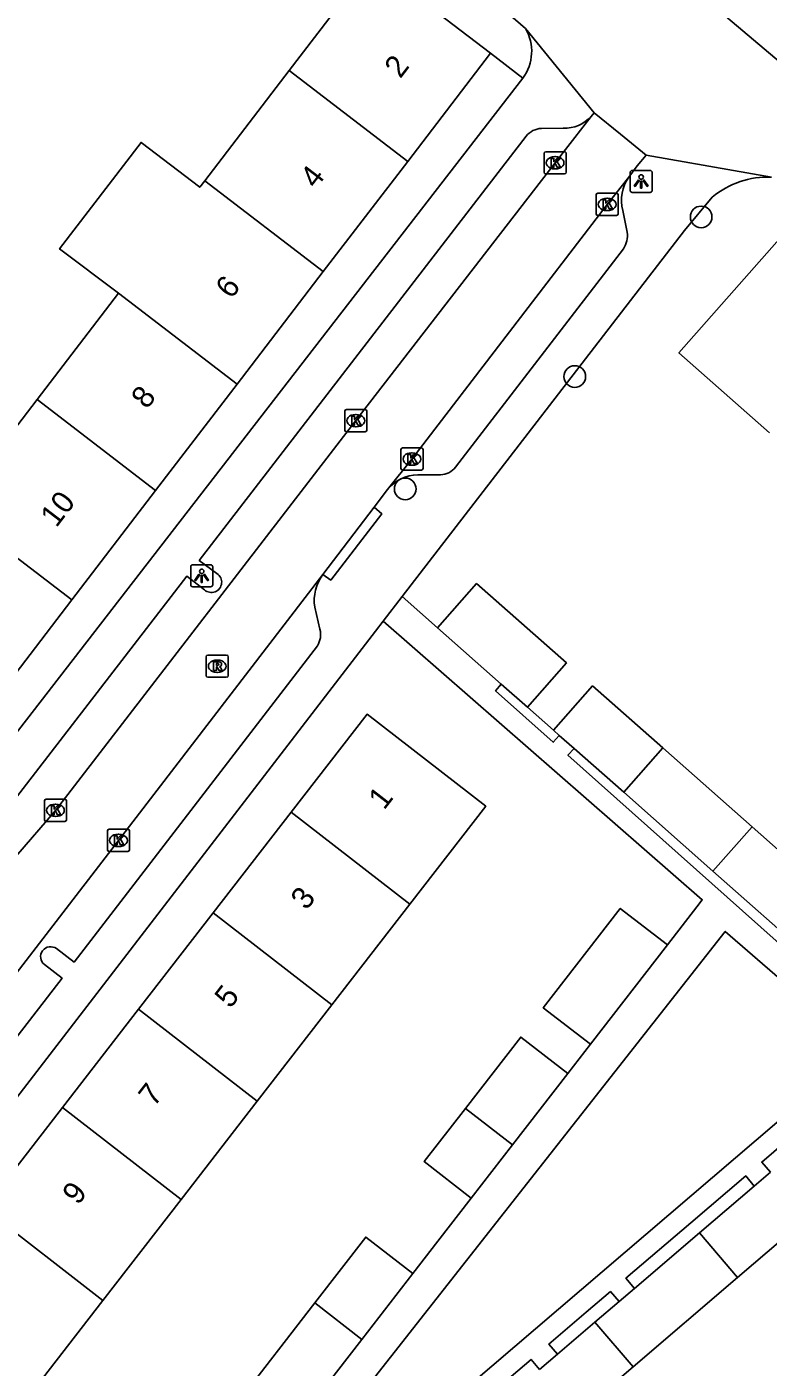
# Model space of a CAD drawing. Extents: x 159040 to 160094, y 381214 to 382518.
# Drawn here: x 159277.1 to 159310.6, y 381534.7 to 381595.3 of the extents above; entities that cross this region are included whole.
import ezdxf

# ---------------------------------------------------------------- set-up
doc = ezdxf.new("R2010")
doc.units = 0
for name, color, linetype in [('IMGEO_Boom', 7, 'Continuous'), ('IMGEO_Groenvoorziening', 7, 'Continuous'), ('IMGEO_Kolk', 7, 'Continuous'), ('IMGEO_Lichtpunt', 7, 'Continuous'), ('IMGEO_Pand', 7, 'Continuous'), ('IMGEO_Pand_nummerreeks', 7, 'Continuous'), ('IMGEO_Rijbaan_lokaal_open', 7, 'Continuous'), ('IMGEO_Rioolput', 7, 'Continuous'), ('IMGEO_Voetpad_open', 7, 'Continuous')]:
    doc.layers.add(name, color=color, linetype=linetype)

msp = doc.modelspace()

# ---------------------------------------------------------------- linework, layer by layer
at = {"layer": 'IMGEO_Boom'}
for centre in [(159307.609, 381586.685), (159301.9, 381579.476), (159294.236, 381574.401)]:
    msp.add_circle(centre, 0.489, dxfattribs=at)
at = {"layer": 'IMGEO_Groenvoorziening'}
for points in [[(159299.551, 381592.96), (159298.091, 381594.079)], [(159299.757, 381564.536), (159300.936, 381563.495)]]:
    msp.add_lwpolyline(points, dxfattribs=at)
at = {"layer": 'IMGEO_Kolk'}
for p, q in [((159300.508, 381588.705), (159300.508, 381589.557)), ((159300.583, 381589.631), (159301.435, 381589.631)), ((159300.996, 381589.411), (159301.021, 381589.411)), ((159301.509, 381589.557), (159301.509, 381588.705)), ((159301.435, 381588.631), (159300.583, 381588.631)), ((159301.019, 381588.851), (159300.994, 381588.851)), ((159302.862, 381586.826), (159302.862, 381587.678)), ((159302.937, 381587.752), (159303.789, 381587.752)), ((159303.35, 381587.532), (159303.375, 381587.532)), ((159303.863, 381587.678), (159303.863, 381586.826)), ((159303.789, 381586.752), (159302.937, 381586.752)), ((159303.373, 381586.972), (159303.348, 381586.972)), ((159291.505, 381577.057), (159291.505, 381577.909)), ((159291.58, 381577.983), (159292.432, 381577.983)), ((159291.993, 381577.763), (159292.018, 381577.763)), ((159292.506, 381577.909), (159292.506, 381577.057)), ((159292.432, 381576.983), (159291.58, 381576.983)), ((159292.016, 381577.203), (159291.991, 381577.203)), ((159294.04, 381575.323), (159294.04, 381576.175)), ((159294.115, 381576.249), (159294.967, 381576.249)), ((159294.528, 381576.029), (159294.553, 381576.029)), ((159295.041, 381576.175), (159295.041, 381575.323)), ((159294.967, 381575.249), (159294.115, 381575.249)), ((159294.551, 381575.469), (159294.526, 381575.469)), ((159277.931, 381559.455), (159277.931, 381560.307)), ((159278.006, 381560.381), (159278.858, 381560.381)), ((159278.419, 381560.161), (159278.444, 381560.161)), ((159278.932, 381560.307), (159278.932, 381559.455)), ((159278.858, 381559.381), (159278.006, 381559.381)), ((159278.442, 381559.601), (159278.417, 381559.601)), ((159280.781, 381558.098), (159280.781, 381558.95)), ((159280.856, 381559.024), (159281.708, 381559.024)), ((159281.269, 381558.804), (159281.294, 381558.804)), ((159281.782, 381558.95), (159281.782, 381558.098)), ((159281.292, 381558.244), (159281.267, 381558.244)), ((159281.708, 381558.024), (159280.856, 381558.024))]:
    msp.add_line(p, q, dxfattribs=at)
for points in [[(159300.508, 381588.705), (159300.508, 381589.557)], [(159300.583, 381589.631), (159301.435, 381589.631)], [(159300.829, 381589.331), (159300.952, 381589.331), (159300.952, 381589.18), (159301.082, 381589.331), (159301.246, 381589.331), (159301.1, 381589.18), (159301.253, 381588.931), (159301.101, 381588.931), (159301.016, 381589.095), (159300.952, 381589.028), (159300.952, 381588.931), (159300.829, 381588.931), (159300.829, 381589.331)], [(159301.509, 381589.557), (159301.509, 381588.705)], [(159301.435, 381588.631), (159300.583, 381588.631)], [(159302.862, 381586.826), (159302.862, 381587.678)], [(159302.937, 381587.752), (159303.789, 381587.752)], [(159303.183, 381587.452), (159303.306, 381587.452), (159303.306, 381587.301), (159303.436, 381587.452), (159303.6, 381587.452), (159303.454, 381587.301), (159303.607, 381587.052), (159303.455, 381587.052), (159303.37, 381587.216), (159303.306, 381587.149), (159303.306, 381587.052), (159303.183, 381587.052), (159303.183, 381587.452)], [(159303.863, 381587.678), (159303.863, 381586.826)], [(159303.789, 381586.752), (159302.937, 381586.752)], [(159291.505, 381577.057), (159291.505, 381577.909)], [(159291.58, 381577.983), (159292.432, 381577.983)], [(159291.826, 381577.683), (159291.949, 381577.683), (159291.949, 381577.532), (159292.079, 381577.683), (159292.243, 381577.683), (159292.097, 381577.532), (159292.25, 381577.283), (159292.098, 381577.283), (159292.013, 381577.447), (159291.949, 381577.38), (159291.949, 381577.283), (159291.826, 381577.283), (159291.826, 381577.683)], [(159292.506, 381577.909), (159292.506, 381577.057)], [(159292.432, 381576.983), (159291.58, 381576.983)], [(159294.04, 381575.323), (159294.04, 381576.175)], [(159294.115, 381576.249), (159294.967, 381576.249)], [(159294.361, 381575.949), (159294.484, 381575.949), (159294.484, 381575.798), (159294.614, 381575.949), (159294.778, 381575.949), (159294.632, 381575.798), (159294.785, 381575.549), (159294.633, 381575.549), (159294.548, 381575.713), (159294.484, 381575.646), (159294.484, 381575.549), (159294.361, 381575.549), (159294.361, 381575.949)], [(159295.041, 381576.175), (159295.041, 381575.323)], [(159294.967, 381575.249), (159294.115, 381575.249)], [(159277.931, 381559.455), (159277.931, 381560.307)], [(159278.006, 381560.381), (159278.858, 381560.381)], [(159278.252, 381560.081), (159278.375, 381560.081), (159278.375, 381559.93), (159278.505, 381560.081), (159278.669, 381560.081), (159278.523, 381559.93), (159278.676, 381559.681), (159278.524, 381559.681), (159278.439, 381559.845), (159278.375, 381559.778), (159278.375, 381559.681), (159278.252, 381559.681), (159278.252, 381560.081)], [(159278.932, 381560.307), (159278.932, 381559.455)], [(159278.858, 381559.381), (159278.006, 381559.381)], [(159280.781, 381558.098), (159280.781, 381558.95)], [(159280.856, 381559.024), (159281.708, 381559.024)], [(159281.782, 381558.95), (159281.782, 381558.098)], [(159281.102, 381558.724), (159281.225, 381558.724), (159281.225, 381558.573), (159281.355, 381558.724), (159281.519, 381558.724), (159281.373, 381558.573), (159281.526, 381558.324), (159281.374, 381558.324), (159281.289, 381558.488), (159281.225, 381558.421), (159281.225, 381558.324), (159281.102, 381558.324), (159281.102, 381558.724)], [(159281.708, 381558.024), (159280.856, 381558.024)]]:
    msp.add_lwpolyline(points, dxfattribs=at)
for centre, start, end in [((159300.585, 381589.555), 91.55205, 178.44795), ((159300.585, 381589.555), 91.55205, 178.44795), ((159301.433, 381589.555), 1.55205, 88.44795), ((159301.433, 381589.555), 1.55205, 88.44795), ((159300.585, 381588.707), 181.55205, 268.44795), ((159300.585, 381588.707), 181.55205, 268.44795), ((159301.433, 381588.707), 271.55205, 358.44795), ((159301.433, 381588.707), 271.55205, 358.44795), ((159302.939, 381587.676), 91.55205, 178.44795), ((159302.939, 381587.676), 91.55205, 178.44795), ((159303.787, 381587.676), 1.55205, 88.44795), ((159303.787, 381587.676), 1.55205, 88.44795), ((159302.939, 381586.828), 181.55205, 268.44795), ((159302.939, 381586.828), 181.55205, 268.44795), ((159303.787, 381586.828), 271.55205, 358.44795), ((159303.787, 381586.828), 271.55205, 358.44795), ((159291.582, 381577.907), 91.55205, 178.44795), ((159291.582, 381577.907), 91.55205, 178.44795), ((159292.43, 381577.907), 1.55205, 88.44795), ((159292.43, 381577.907), 1.55205, 88.44795), ((159291.582, 381577.059), 181.55205, 268.44795), ((159291.582, 381577.059), 181.55205, 268.44795), ((159292.43, 381577.059), 271.55205, 358.44795), ((159292.43, 381577.059), 271.55205, 358.44795), ((159294.117, 381576.173), 91.55205, 178.44795), ((159294.117, 381576.173), 91.55205, 178.44795), ((159294.965, 381576.173), 1.55205, 88.44795), ((159294.965, 381576.173), 1.55205, 88.44795), ((159294.117, 381575.325), 181.55205, 268.44795), ((159294.117, 381575.325), 181.55205, 268.44795), ((159294.965, 381575.325), 271.55205, 358.44795), ((159294.965, 381575.325), 271.55205, 358.44795), ((159278.008, 381560.305), 91.55205, 178.44795), ((159278.008, 381560.305), 91.55205, 178.44795), ((159278.856, 381560.305), 1.55205, 88.44795), ((159278.856, 381560.305), 1.55205, 88.44795), ((159278.008, 381559.457), 181.55205, 268.44795), ((159278.008, 381559.457), 181.55205, 268.44795), ((159278.856, 381559.457), 271.55205, 358.44795), ((159278.856, 381559.457), 271.55205, 358.44795), ((159280.858, 381558.948), 91.55205, 178.44795), ((159280.858, 381558.948), 91.55205, 178.44795), ((159281.706, 381558.948), 1.55205, 88.44795), ((159281.706, 381558.948), 1.55205, 88.44795), ((159280.858, 381558.1), 181.55205, 268.44795), ((159280.858, 381558.1), 181.55205, 268.44795), ((159281.706, 381558.1), 271.55205, 358.44795), ((159281.706, 381558.1), 271.55205, 358.44795)]:
    msp.add_arc(centre, 0.0765, start, end, dxfattribs=at)
for centre, major_axis, ratio, start_param, end_param in [((159300.995, 381589.131), (-0.387, 0.002), 0.722429, 4.712389, 7.853982), ((159301.02, 381589.131), (-0.39, 0.002), 0.717154, 1.570796, 4.712389), ((159303.349, 381587.252), (-0.387, 0.002), 0.722429, 4.712389, 7.853982), ((159303.374, 381587.252), (-0.39, 0.002), 0.717154, 1.570796, 4.712389), ((159291.992, 381577.483), (-0.387, 0.002), 0.722429, 4.712389, 7.853982), ((159292.017, 381577.483), (-0.39, 0.002), 0.717154, 1.570796, 4.712389), ((159294.527, 381575.749), (-0.387, 0.002), 0.722429, 4.712389, 7.853982), ((159294.552, 381575.749), (-0.39, 0.002), 0.717154, 1.570796, 4.712389), ((159278.418, 381559.881), (-0.387, 0.002), 0.722429, 4.712389, 7.853982), ((159278.443, 381559.881), (-0.39, 0.002), 0.717154, 1.570796, 4.712389), ((159281.268, 381558.524), (-0.387, 0.002), 0.722429, 4.712389, 7.853982), ((159281.293, 381558.524), (-0.39, 0.002), 0.717154, 1.570796, 4.712389)]:
    msp.add_ellipse(centre, major_axis=major_axis, ratio=ratio, start_param=start_param, end_param=end_param, dxfattribs=at)
at = {"layer": 'IMGEO_Lichtpunt'}
for p, q in [((159304.399, 381588.691), (159304.399, 381587.884)), ((159304.399, 381588.691), (159304.399, 381587.884)), ((159305.301, 381588.786), (159304.493, 381588.786)), ((159305.301, 381588.786), (159304.493, 381588.786)), ((159305.395, 381587.884), (159305.395, 381588.691)), ((159305.395, 381587.884), (159305.395, 381588.691)), ((159304.493, 381587.79), (159305.301, 381587.79)), ((159304.493, 381587.79), (159305.301, 381587.79)), ((159284.543, 381570.88), (159284.543, 381570.073)), ((159284.543, 381570.88), (159284.543, 381570.073)), ((159285.445, 381570.975), (159284.637, 381570.975)), ((159285.445, 381570.975), (159284.637, 381570.975)), ((159285.539, 381570.073), (159285.539, 381570.88)), ((159285.539, 381570.073), (159285.539, 381570.88)), ((159284.637, 381569.979), (159285.445, 381569.979)), ((159284.637, 381569.979), (159285.445, 381569.979))]:
    msp.add_line(p, q, dxfattribs=at)
for points in [[(159304.773, 381588.355), (159304.812, 381588.327), (159304.624, 381588.065), (159304.586, 381588.092), (159304.773, 381588.355)], [(159304.875, 381588.307), (159304.922, 381588.307), (159304.922, 381587.985), (159304.875, 381587.985), (159304.875, 381588.307)], [(159304.985, 381588.327), (159305.023, 381588.354), (159305.21, 381588.092), (159305.171, 381588.064), (159304.985, 381588.327)], [(159284.917, 381570.544), (159284.956, 381570.516), (159284.768, 381570.254), (159284.73, 381570.281), (159284.917, 381570.544)], [(159285.019, 381570.496), (159285.066, 381570.496), (159285.066, 381570.174), (159285.019, 381570.174), (159285.019, 381570.496)], [(159285.129, 381570.516), (159285.167, 381570.543), (159285.354, 381570.281), (159285.315, 381570.253), (159285.129, 381570.516)]]:
    msp.add_lwpolyline(points, dxfattribs=at)
for centre in [(159304.898, 381588.489), (159285.042, 381570.678)]:
    msp.add_circle(centre, 0.0994, dxfattribs=at)
for centre, start, end in [((159304.493, 381588.691), 90, 180), ((159304.493, 381588.691), 90, 180), ((159305.301, 381588.691), 0, 90), ((159305.301, 381588.691), 0, 90), ((159304.493, 381587.884), 180, 270), ((159304.493, 381587.884), 180, 270), ((159305.301, 381587.884), 270, 0), ((159305.301, 381587.884), 270, 360), ((159284.637, 381570.88), 90, 180), ((159284.637, 381570.88), 90, 180), ((159285.445, 381570.88), 0, 90), ((159285.445, 381570.88), 0, 90), ((159284.637, 381570.073), 180, 270), ((159284.637, 381570.073), 180, 270), ((159285.445, 381570.073), 270, 0), ((159285.445, 381570.073), 270, 360)]:
    msp.add_arc(centre, 0.0946, start, end, dxfattribs=at)
at = {"layer": 'IMGEO_Pand'}
for points in [[(159288.992, 381593.298), (159292.735, 381598.183)], [(159292.735, 381598.183), (159298.091, 381594.079)], [(159298.091, 381594.079), (159294.348, 381589.194)], [(159285.176, 381588.319), (159288.992, 381593.298)], [(159288.992, 381593.298), (159294.348, 381589.194)], [(159285.176, 381588.319), (159284.951, 381588.025), (159282.302, 381590.054), (159278.617, 381585.244), (159281.285, 381583.241)], [(159294.348, 381589.194), (159290.532, 381584.215)], [(159290.532, 381584.215), (159285.176, 381588.319)], [(159310.694, 381576.932), (159306.603, 381580.543), (159311.027, 381585.556), (159315.118, 381581.946)], [(159286.641, 381579.137), (159290.532, 381584.215)], [(159277.602, 381578.435), (159281.285, 381583.241)], [(159281.285, 381583.241), (159286.641, 381579.137)], [(159286.641, 381579.137), (159282.958, 381574.331)], [(159273.812, 381573.488), (159277.602, 381578.435)], [(159282.958, 381574.331), (159277.602, 381578.435)], [(159282.958, 381574.331), (159279.168, 381569.384)], [(159279.168, 381569.384), (159273.812, 381573.488)], [(159295.697, 381568.119), (159297.465, 381570.121), (159301.524, 381566.539), (159299.757, 381564.536)], [(159279.168, 381569.384), (159275.191, 381564.195)], [(159295.697, 381568.119), (159298.578, 381565.576)], [(159299.757, 381564.536), (159298.578, 381565.576)], [(159300.936, 381563.495), (159302.703, 381565.499), (159305.875, 381562.699)], [(159289.08, 381559.791), (159292.511, 381564.22), (159297.872, 381560.066), (159294.441, 381555.638)], [(159301.195, 381563.267), (159300.936, 381563.495)], [(159301.195, 381563.267), (159301.864, 381562.676)], [(159301.864, 381562.676), (159304.108, 381560.696)], [(159304.108, 381560.696), (159305.875, 381562.699)], [(159305.875, 381562.699), (159309.907, 381559.139)], [(159308.141, 381557.137), (159304.108, 381560.696)], [(159285.558, 381555.245), (159289.08, 381559.791)], [(159289.08, 381559.791), (159294.441, 381555.638)], [(159308.141, 381557.137), (159309.907, 381559.139)], [(159309.907, 381559.139), (159314.377, 381555.194), (159312.61, 381553.192)], [(159312.61, 381553.192), (159308.141, 381557.137)], [(159282.191, 381550.899), (159285.558, 381555.245)], [(159290.919, 381551.092), (159285.558, 381555.245)], [(159294.441, 381555.638), (159290.919, 381551.092)], [(159302.602, 381549.316), (159300.477, 381550.962), (159303.956, 381555.453), (159306.081, 381553.807)], [(159306.081, 381553.807), (159302.602, 381549.316)], [(159278.751, 381546.459), (159282.191, 381550.899)], [(159282.191, 381550.899), (159287.552, 381546.746)], [(159290.919, 381551.092), (159287.552, 381546.746)], [(159301.579, 381547.996), (159299.454, 381549.642), (159296.955, 381546.416)], [(159299.08, 381544.77), (159301.579, 381547.996)], [(159287.552, 381546.746), (159284.112, 381542.306)], [(159275.215, 381541.895), (159278.751, 381546.459)], [(159284.112, 381542.306), (159278.751, 381546.459)], [(159296.955, 381546.416), (159295.094, 381544.014), (159297.219, 381542.368)], [(159299.08, 381544.77), (159296.955, 381546.416)], [(159297.219, 381542.368), (159299.08, 381544.77)], [(159310.74, 381543.534), (159310.01, 381542.911)], [(159307.532, 381540.793), (159310.01, 381542.911)], [(159309.256, 381538.775), (159313.993, 381542.822)], [(159280.576, 381537.741), (159277.232, 381533.425), (159271.871, 381537.579), (159275.215, 381541.895)], [(159275.215, 381541.895), (159280.576, 381537.741)], [(159284.112, 381542.306), (159280.576, 381537.741)], [(159294.578, 381538.96), (159292.453, 381540.606), (159290.148, 381537.63)], [(159304.601, 381538.289), (159307.532, 381540.793)], [(159307.532, 381540.793), (159309.256, 381538.775)], [(159292.273, 381535.984), (159294.578, 381538.96)], [(159304.601, 381538.289), (159303.9, 381537.69)], [(159304.533, 381534.74), (159309.256, 381538.775)], [(159286.611, 381533.065), (159290.148, 381537.63)], [(159290.148, 381537.63), (159292.273, 381535.984)], [(159302.809, 381536.758), (159303.9, 381537.69)], [(159301.121, 381535.316), (159302.809, 381536.758)], [(159304.533, 381534.74), (159302.809, 381536.758)], [(159292.273, 381535.984), (159288.735, 381531.419)], [(159301.121, 381535.316), (159300.311, 381534.624)], [(159299.831, 381530.723), (159304.533, 381534.74)]]:
    msp.add_lwpolyline(points, dxfattribs=at)
at = {"layer": 'IMGEO_Rijbaan_lokaal_open'}
for points in [[(159311.904, 381593.063), (159305.835, 381598.188)], [(159302.639, 381591.221), (159302.361, 381590.883), (159301.01, 381589.13), (159292.006, 381577.483), (159278.433, 381559.88), (159274.834, 381555.715)], [(159302.639, 381591.221), (159302.774, 381591.386)], [(159305.117, 381589.477), (159303.958, 381590.421), (159302.774, 381591.386)], [(159305.117, 381589.477), (159304.721, 381588.989), (159304.34, 381588.487)], [(159293.439, 381574.373), (159294.54, 381575.75), (159303.363, 381587.253), (159304.34, 381588.487)], [(159293.439, 381574.373), (159292.832, 381573.573)], [(159290.512, 381570.535), (159292.832, 381573.573)], [(159290.512, 381570.535), (159281.281, 381558.525), (159268.645, 381542.119), (159266.664, 381539.584)]]:
    msp.add_lwpolyline(points, dxfattribs=at)
at = {"layer": 'IMGEO_Rioolput'}
for p, q in [((159285.242, 381565.965), (159285.242, 381566.817)), ((159285.317, 381566.891), (159286.169, 381566.891)), ((159285.73, 381566.671), (159285.755, 381566.671)), ((159286.243, 381566.817), (159286.243, 381565.965)), ((159285.753, 381566.111), (159285.728, 381566.111)), ((159286.169, 381565.891), (159285.317, 381565.891))]:
    msp.add_line(p, q, dxfattribs=at)
for points in [[(159285.242, 381565.965), (159285.242, 381566.817)], [(159285.317, 381566.891), (159286.169, 381566.891)], [(159286.243, 381566.817), (159286.243, 381565.965)], [(159285.831, 381566.589), (159285.579, 381566.591), (159285.579, 381566.191)], [(159285.579, 381566.191), (159285.703, 381566.191), (159285.703, 381566.353), (159285.714, 381566.353)], [(159285.757, 381566.51), (159285.703, 381566.51), (159285.703, 381566.429)], [(159285.703, 381566.429), (159285.755, 381566.429)], [(159285.761, 381566.324), (159285.832, 381566.191), (159285.972, 381566.191), (159285.907, 381566.317)], [(159286.169, 381565.891), (159285.317, 381565.891)]]:
    msp.add_lwpolyline(points, dxfattribs=at)
for centre, radius, start, end in [((159285.319, 381566.815), 0.0765, 91.55205, 178.44795), ((159285.319, 381566.815), 0.0765, 91.55205, 178.44795), ((159286.167, 381566.815), 0.0765, 1.55205, 88.44795), ((159286.167, 381566.815), 0.0765, 1.55205, 88.44795), ((159285.713, 381566.3), 0.0533, 26.02933, 88.69889), ((159285.739, 381566.618), 0.19, 274.7715, 282.96867), ((159285.763, 381566.414), 0.0964, 77.00612, 93.18647), ((159285.777, 381566.471), 0.0378, 276.66336, 79.67722), ((159285.83, 381566.479), 0.109, 350.36119, 89.41601), ((159285.828, 381566.479), 0.112, 277.58423, 350.98172), ((159285.812, 381566.264), 0.108, 29.51342, 73.79051), ((159285.319, 381565.967), 0.0765, 181.55205, 268.44795), ((159285.319, 381565.967), 0.0765, 181.55205, 268.44795), ((159286.167, 381565.967), 0.0765, 271.55205, 358.44795), ((159286.167, 381565.967), 0.0765, 271.55205, 358.44795)]:
    msp.add_arc(centre, radius, start, end, dxfattribs=at)
for centre, major_axis, ratio, start_param, end_param in [((159285.729, 381566.391), (-0.387, 0.002), 0.722429, 4.712389, 7.853982), ((159285.754, 381566.391), (-0.39, 0.002), 0.717154, 1.570796, 4.712389)]:
    msp.add_ellipse(centre, major_axis=major_axis, ratio=ratio, start_param=start_param, end_param=end_param, dxfattribs=at)
at = {"layer": 'IMGEO_Voetpad_open'}
for points in [[(159302.774, 381591.386), (159299.674, 381595.191)], [(159276.512, 381563.173), (159299.551, 381592.96)], [(159285.73, 381570.578), (159284.933, 381571.171), (159299.695, 381590.335)], [(159300.398, 381590.686), (159301.376, 381590.69)], [(159310.784, 381588.483), (159305.117, 381589.477)], [(159308.113, 381587.579), (159306.856, 381586.072), (159294.094, 381569.533)], [(159304.074, 381586.978), (159304.261, 381585.99)], [(159304.095, 381585.248), (159296.509, 381575.387)], [(159295.833, 381575.036), (159294.802, 381575.04)], [(159292.832, 381573.573), (159293.184, 381573.274), (159290.873, 381570.285), (159290.512, 381570.535)], [(159275.287, 381558.699), (159284.372, 381570.466), (159285.168, 381569.844)], [(159290.146, 381569.053), (159290.385, 381568.062)], [(159293.244, 381568.431), (159294.094, 381569.533)], [(159294.094, 381569.533), (159295.697, 381568.119)], [(159271.052, 381539.613), (159292.895, 381567.979), (159293.244, 381568.431)], [(159306.081, 381553.807), (159307.411, 381555.524), (159307.658, 381555.842), (159293.244, 381568.431)], [(159290.269, 381567.313), (159279.273, 381553.028), (159278.481, 381553.634)], [(159298.578, 381565.576), (159298.318, 381565.282), (159300.925, 381562.96), (159301.195, 381563.267)], [(159301.864, 381562.676), (159301.59, 381562.367), (159315.29, 381550.163), (159315.671, 381550.49)], [(159290.297, 381531.025), (159291.758, 381529.315), (159298.155, 381534.78), (159309.155, 381544.179), (159314.868, 381549.06), (159308.694, 381554.412), (159290.297, 381531.025)], [(159277.932, 381552.912), (159278.734, 381552.297), (159269.694, 381540.61)], [(159301.579, 381547.996), (159302.602, 381549.316)], [(159313.207, 381545.641), (159312.817, 381546.097), (159311.879, 381545.296), (159310.35, 381543.99), (159310.74, 381543.534)], [(159310.01, 381542.911), (159309.621, 381543.367), (159307.142, 381541.249), (159304.211, 381538.745), (159304.601, 381538.289)], [(159294.578, 381538.96), (159295.713, 381540.424), (159297.219, 381542.368)], [(159303.9, 381537.69), (159303.51, 381538.146), (159302.419, 381537.214), (159300.732, 381535.772), (159301.121, 381535.316)], [(159300.311, 381534.624), (159299.921, 381535.08), (159297.717, 381533.197), (159292.812, 381529.007), (159292.385, 381528.642), (159292.775, 381528.186)]]:
    msp.add_lwpolyline(points, dxfattribs=at)
for centre, radius, start, end in [((159111.603, 381375.142), 289.469, 49.48018, 53.2913), ((159297.923, 381594.169), 2.028, 323.40964, 30.27906), ((159301.412, 381592.371), 1.681, 268.75921, 316.84724), ((159300.453, 381589.696), 0.991, 93.18609, 139.8788), ((159305.797, 381587.452), 1.787, 144.61928, 195.38642), ((159310.623, 381584.56), 3.926, 87.65224, 129.74454), ((159303.31, 381585.813), 0.967, 324.23568, 10.54324), ((159295.818, 381575.891), 0.855, 271.00477, 323.87469), ((159294.854, 381573.207), 1.833, 91.6303, 140.52041), ((159285.481, 381570.187), 0.464, 227.65105, 57.46874), ((159292.162, 381569.341), 2.037, 144.11778, 188.13745), ((159289.429, 381567.827), 0.984, 328.55222, 13.84051), ((159278.216, 381553.266), 0.454, 54.19061, 231.31156)]:
    msp.add_arc(centre, radius, start, end, dxfattribs=at)

# ---------------------------------------------------------------- texts
at = {"layer": 'IMGEO_Pand_nummerreeks'}
for s, rotation, p in [('2', 52.53719, (159294.014, 381592.902)), ('4', 52.53719, (159290.199, 381587.922)), ('6', 52.5345, (159286.381, 381582.941)), ('8', 52.53719, (159282.568, 381577.965)), ('10', 52.53719, (159278.471, 381572.617)), ('1', 52.23342, (159293.284, 381559.863)), ('3', 52.23342, (159289.774, 381555.333)), ('5', 52.23342, (159286.334, 381550.892)), ('7', 52.23342, (159282.894, 381546.452)), ('9', 52.23342, (159279.454, 381542.012))]:
    msp.add_text(s, height=1, rotation=rotation, dxfattribs=at).set_placement(p)

doc.saveas('drawing.dxf')
